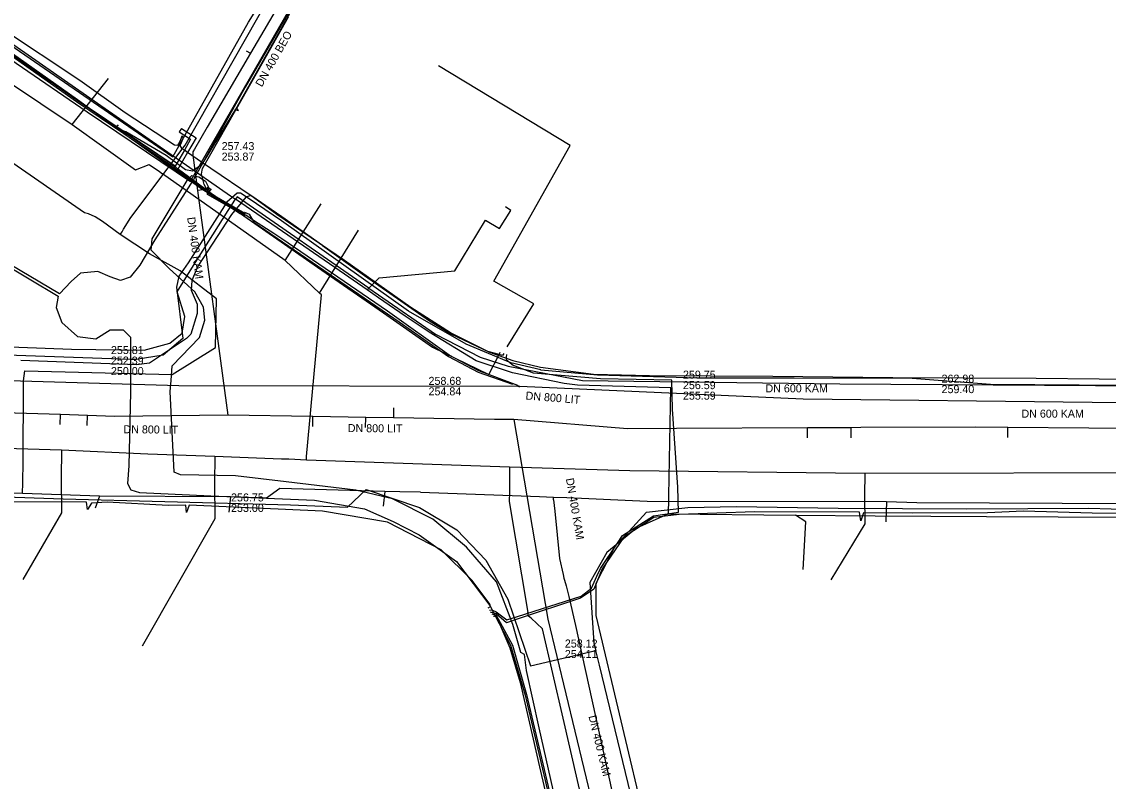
# Model space of a CAD drawing. Extents: x -600309 to -598967, y -1161267 to -1160292.
# Drawn here: x -600169 to -600060.3, y -1160655.9 to -1160579.9 of the extents above; entities that cross this region are included whole.
import ezdxf

# ---------------------------------------------------------------- set-up
doc = ezdxf.new("R2010")
doc.units = 0
for name, color, linetype in [('Vrstva 12', 7, 'Continuous'), ('Vrstva 13', 7, 'Continuous'), ('Vrstva 19', 7, 'Continuous'), ('Vrstva 42', 7, 'Continuous'), ('Vrstva 44', 7, 'Continuous'), ('Vrstva 55', 7, 'Continuous'), ('Vrstva 58', 7, 'Continuous'), ('Vrstva 9', 7, 'Continuous')]:
    doc.layers.add(name, color=color, linetype=linetype)

msp = doc.modelspace()

# ---------------------------------------------------------------- linework, layer by layer
at = {"layer": 'Vrstva 12'}
for points in [[(-600197.94, -1160563.34), (-600197.84, -1160563.43), (-600195.39, -1160565.08), (-600190.01, -1160568.82), (-600188.25, -1160570.06), (-600173.2, -1160579.97), (-600171.15, -1160581.52), (-600153.85, -1160593.45), (-600146.27, -1160579.97), (-600140.52, -1160570.72)], [(-600170.5, -1160581.7), (-600163.58, -1160586.52)], [(-600163.58, -1160586.52), (-600148.06, -1160597.33), (-600147.56, -1160597.68)], [(-600134.24, -1160606.58), (-600147.41, -1160597.45), (-600147.56, -1160597.68)], [(-600163.98, -1160612.67), (-600156.72, -1160612.76), (-600154.13, -1160612.08), (-600152.9, -1160611.07), (-600152.65, -1160609.39), (-600153.42, -1160606.95), (-600151.76, -1160604.31), (-600148.3, -1160598.81), (-600147.56, -1160597.68)], [(-600134.4, -1160606.75), (-600137.63, -1160604.51), (-600147.56, -1160597.68)], [(-600134.24, -1160606.58), (-600133.2, -1160605.55), (-600125.64, -1160604.83), (-600122.58, -1160599.77), (-600121.19, -1160600.59), (-600120.04, -1160598.81), (-600120.58, -1160598.45)], [(-600134.4, -1160606.75), (-600134.24, -1160606.58)], [(-600130.62, -1160609.36), (-600133.27, -1160607.52), (-600134.4, -1160606.75)], [(-600134.24, -1160606.58), (-600133.28, -1160607.25), (-600127.58, -1160611.18), (-600123.12, -1160613.46), (-600120.32, -1160614.36), (-600112.87, -1160615.79), (-600087.15, -1160616.14), (-600020.65, -1160616.58), (-600020.16, -1160616.59), (-600018.16, -1160616.66), (-600010.69, -1160616.91), (-600006.69, -1160615), (-599987.39, -1160614.94)], [(-600104.25, -1160627.35), (-600104.08, -1160618.35), (-600104.05, -1160616.55), (-600113.36, -1160616.27), (-600114.72, -1160616.09), (-600119.88, -1160615.03), (-600123.5, -1160613.85), (-600128.21, -1160610.98), (-600130.62, -1160609.36)], [(-600308.54, -1160610.94), (-600218.7, -1160613.54), (-600209.62, -1160613.76), (-600208.34, -1160613.33), (-600204.94, -1160612.17), (-600202.81, -1160611.44), (-600195.48, -1160611.48), (-600192.98, -1160611.57), (-600163.98, -1160612.67)], [(-600154.64, -1160627.91), (-600142.06, -1160628.24), (-600136.37, -1160628.46), (-600134.5, -1160626.72), (-600129.16, -1160628.52), (-600125.45, -1160630.75), (-600122.54, -1160633.77), (-600120.35, -1160637.67), (-600118.06, -1160644.33), (-600111.55, -1160642.81)], [(-600171.57, -1160627.42), (-600164.8, -1160627.63), (-600154.64, -1160627.91)], [(-600104.28, -1160629.15), (-600104.25, -1160627.64)], [(-600104.25, -1160627.64), (-600104.25, -1160627.35)], [(-600104.28, -1160629.15), (-600107.48, -1160630.58), (-600110.44, -1160633.01), (-600112.13, -1160636.02), (-600111.74, -1160642.04)], [(-600104.28, -1160629.15), (-600091.58, -1160629.26)], [(-600090.8, -1160634.72), (-600090.55, -1160629.93), (-600091.58, -1160629.26)], [(-600091.58, -1160629.26), (-600083.6, -1160629.34), (-600072.49, -1160629.4), (-600051.01, -1160629.5)], [(-600111.74, -1160642.04), (-600111.55, -1160642.81)], [(-600111.19, -1160644.28), (-600111.55, -1160642.81)], [(-600104.58, -1160671.52), (-600105.45, -1160667.94), (-600111.19, -1160644.28)]]:
    msp.add_lwpolyline(points, dxfattribs=at)
at = {"layer": 'Vrstva 13'}
for p, q in [((-600163.9, -1160590.21), (-600160.26, -1160585.6)), ((-600142.6, -1160603.8), (-600139.02, -1160598.12)), ((-600139.16, -1160607.06), (-600135.27, -1160600.76)), ((-600142.23, -1160623.64), (-600140.46, -1160623.73)), ((-600140.46, -1160623.73), (-600140.46, -1160623.42)), ((-600140.46, -1160623.73), (-600120.18, -1160624.45)), ((-600120.18, -1160624.45), (-600120.18, -1160624.76)), ((-600120.18, -1160624.76), (-600120.18, -1160625.09))]:
    msp.add_line(p, q, dxfattribs=at)
for points in [[(-600308.54, -1160491.1), (-600291.83, -1160502.72), (-600285.79, -1160506.92), (-600251.66, -1160530.67), (-600236.68, -1160541.11), (-600220.57, -1160552.02), (-600215.81, -1160555.47), (-600201.53, -1160564.96), (-600163.9, -1160590.21), (-600157.56, -1160594.72), (-600156.22, -1160594.19), (-600155.18, -1160594.91), (-600154.88, -1160595.12)], [(-600140.46, -1160623.42), (-600138.97, -1160607.24), (-600139.16, -1160607.06), (-600142.6, -1160603.8), (-600154.88, -1160595.12)], [(-600308.54, -1160618.32), (-600289.87, -1160618.86), (-600260.56, -1160619.69), (-600238.91, -1160620.39), (-600228.71, -1160620.75), (-600202.79, -1160621.58), (-600200.52, -1160621.61), (-600189.69, -1160622.02), (-600164.98, -1160622.74), (-600156.34, -1160623.14), (-600149.65, -1160623.37), (-600142.96, -1160623.63), (-600142.23, -1160623.64)], [(-600164.98, -1160622.74), (-600165, -1160625.56), (-600164.97, -1160629.05), (-600168.83, -1160635.72)], [(-600149.65, -1160623.37), (-600149.66, -1160626.04), (-600149.64, -1160629.64), (-600156.9, -1160642.39)], [(-600120.18, -1160624.45), (-600108.13, -1160624.8), (-600084.65, -1160625.08), (-600054.87, -1160625.02), (-600030.05, -1160625.4), (-600010.91, -1160625.82), (-600010.54, -1160625.82)], [(-600120.18, -1160625.09), (-600120.19, -1160626.96), (-600120.2, -1160627.92), (-600118.33, -1160639.01)], [(-600084.65, -1160625.08), (-600084.66, -1160627.32), (-600084.65, -1160630.13), (-600088.04, -1160635.75)], [(-600076.96, -1160809.47), (-600081.36, -1160792.32), (-600083.22, -1160784.17), (-600089.19, -1160758.35), (-600090.49, -1160753.05), (-600095.36, -1160731.9), (-600100.66, -1160709.97), (-600102.64, -1160701.51), (-600106.58, -1160684.66), (-600108.87, -1160675.39), (-600114.8, -1160649.58), (-600116.87, -1160640.65), (-600118.02, -1160639.59), (-600118.26, -1160639.37), (-600118.33, -1160639.01)]]:
    msp.add_lwpolyline(points, dxfattribs=at)
at = {"layer": 'Vrstva 19'}
for points in [[(-600158.04, -1160599.5), (-600152.61, -1160592.28), (-600140.53, -1160571.02), (-600136.49, -1160564.33), (-600136.18, -1160563.72), (-600136.1, -1160563.55)], [(-600162.28, -1160599.13), (-600162.67, -1160599.05), (-600173.59, -1160591.49)], [(-600153.11, -1160604.82), (-600156.19, -1160603.13), (-600159.12, -1160601.2), (-600160.86, -1160599.91), (-600161.62, -1160599.43), (-600162.28, -1160599.13)], [(-600158.77, -1160600.66), (-600158.04, -1160599.5)], [(-600158.92, -1160600.94), (-600158.77, -1160600.66)], [(-600159.12, -1160601.2), (-600158.92, -1160600.94)], [(-600168.86, -1160627.12), (-600168.84, -1160626.04), (-600168.83, -1160625.24), (-600168.82, -1160624.69), (-600168.82, -1160624.41), (-600168.78, -1160615.83), (-600168.63, -1160614.85), (-600153.91, -1160615.22), (-600149.58, -1160612.51), (-600149.46, -1160607.65), (-600153.11, -1160604.82)], [(-600129.07, -1160626.96), (-600131.13, -1160626.93), (-600132.65, -1160626.9), (-600143.15, -1160626.6), (-600144.49, -1160627.57), (-600148.07, -1160627.45), (-600161.19, -1160627.36), (-600168.86, -1160627.12), (-600191.44, -1160626.24), (-600198.43, -1160626.07), (-600229.36, -1160625.18), (-600260.12, -1160624.04), (-600280.09, -1160623.46), (-600295.36, -1160623.07), (-600308.54, -1160622.59)], [(-600132.65, -1160626.9), (-600132.81, -1160628.36), (-600132.81, -1160628.37)], [(-600161.19, -1160627.36), (-600161.62, -1160628.58)], [(-600148.07, -1160627.45), (-600148.23, -1160628.99)], [(-600129.07, -1160626.96), (-600117.18, -1160627.41), (-600115.78, -1160627.46), (-600114.43, -1160627.52), (-600106.42, -1160627.86), (-600082.48, -1160627.9), (-600079.44, -1160628.01), (-600050.38, -1160628.15), (-600023.21, -1160628.43), (-600008.48, -1160628.58), (-600002.63, -1160628.55), (-600001.18, -1160628.59), (-599997.72, -1160628.68), (-599997.23, -1160628.68)], [(-600115.76, -1160627.75), (-600115.78, -1160627.46)], [(-600115.76, -1160627.75), (-600115.65, -1160628.87), (-600115.18, -1160633.62), (-600114.82, -1160635.21)], [(-600082.48, -1160627.9), (-600082.53, -1160629.94)], [(-600114.82, -1160635.21), (-600114.73, -1160635.58), (-600114.68, -1160635.77), (-600114.52, -1160636.35), (-600114.23, -1160637.41), (-600113.58, -1160640.31), (-600108.25, -1160664.57)]]:
    msp.add_lwpolyline(points, dxfattribs=at)
at = {"layer": 'Vrstva 42'}
for points in [[(-600197.4, -1160564.82), (-600190.85, -1160569.43), (-600162.42, -1160588.94), (-600152.07, -1160595.9), (-600151.96, -1160595.71), (-600150.96, -1160593.97), (-600135.45, -1160566.96)], [(-600152.99, -1160590.6), (-600153.2, -1160590.94), (-600152.06, -1160591.66), (-600152.69, -1160592.76), (-600153.62, -1160594.38), (-600162.19, -1160588.6), (-600190.62, -1160569.1)], [(-600120.73, -1160613.12), (-600120.86, -1160613.31), (-600121.22, -1160613.21), (-600122.35, -1160612.89), (-600126.09, -1160611.03), (-600130.03, -1160608.49), (-600136.69, -1160603.81), (-600143.45, -1160599.21), (-600146.02, -1160597.34), (-600150.04, -1160594.61), (-600150.96, -1160593.97), (-600152.36, -1160592.99), (-600152.69, -1160592.76), (-600152.9, -1160592.62), (-600153.1, -1160592.3), (-600152.96, -1160592), (-600152.8, -1160591.61), (-600152.83, -1160591.42), (-600152.95, -1160591.35), (-600153.01, -1160591.58), (-600153.14, -1160591.91), (-600153.37, -1160592.31), (-600153.69, -1160592.26), (-600158.6, -1160589.02), (-600163.14, -1160585.81), (-600170.96, -1160580.59)], [(-600120.4, -1160612.43), (-600117.74, -1160608.13), (-600121.75, -1160605.87), (-600114.1, -1160592.31), (-600127.27, -1160584.32)], [(-600152.99, -1160590.6), (-600151.52, -1160591.52), (-600152.36, -1160592.99), (-600153.36, -1160594.73), (-600151.96, -1160595.71), (-600146.74, -1160599.33), (-600139.36, -1160604.47), (-600132.79, -1160609.04), (-600127.86, -1160612.46), (-600122.24, -1160615.2), (-600121.22, -1160613.21), (-600121.1, -1160612.98)], [(-600120.49, -1160613.22), (-600120.5, -1160613.46), (-600120.5, -1160613.72), (-600119.76, -1160614.3)], [(-600109.43, -1160632.16), (-600108.86, -1160631.32), (-600105.79, -1160629.33), (-600103.28, -1160628.97), (-600103.35, -1160626.47), (-600103.86, -1160618.66), (-600103.94, -1160615.78), (-600111.08, -1160615.65), (-600117.77, -1160615.08), (-600119.76, -1160614.3)], [(-600122.32, -1160638.54), (-600122.07, -1160638.41), (-600122.15, -1160638.16), (-600123.9, -1160635.81), (-600127.01, -1160632.73), (-600132.39, -1160629.99), (-600138.86, -1160628.86), (-600152.21, -1160628.27), (-600152.48, -1160629.02), (-600152.55, -1160628.27), (-600154.3, -1160628.31), (-600160.42, -1160627.99), (-600161.99, -1160628.06), (-600162.37, -1160628.7), (-600162.48, -1160627.97), (-600169.95, -1160627.93)], [(-600051.37, -1160629.14), (-600061.9, -1160629.08), (-600068.78, -1160628.88), (-600072.36, -1160629.03), (-600079.88, -1160629.07), (-600084.78, -1160629.04), (-600085.03, -1160629.83), (-600085.19, -1160628.99), (-600095.68, -1160628.93), (-600103.22, -1160629.2), (-600105.74, -1160629.5), (-600108.74, -1160631.46), (-600110.92, -1160634.64), (-600111.75, -1160636.68), (-600113.08, -1160637.57), (-600119.31, -1160639.63), (-600120.46, -1160640.04), (-600121.51, -1160639.14), (-600122.07, -1160638.96)], [(-600111.43, -1160635.36), (-600111.09, -1160634.61), (-600109.43, -1160632.16)], [(-600122.19, -1160638.76), (-600121.95, -1160638.73), (-600121.51, -1160638.94), (-600120.44, -1160639.73), (-600119.38, -1160639.41), (-600113.02, -1160637.37), (-600111.97, -1160636.56), (-600111.43, -1160635.36)], [(-600121.95, -1160639.14), (-600121.51, -1160639.28), (-600119.89, -1160642.26), (-600118.48, -1160647.22), (-600113.85, -1160666.89)], [(-600121.82, -1160639.34), (-600121.57, -1160639.42), (-600120.09, -1160642.28), (-600118.6, -1160647.27), (-600114.01, -1160666.91), (-600110.44, -1160682.52), (-600109.65, -1160685.22), (-600109, -1160687.93), (-600109.53, -1160688.21), (-600108.95, -1160688.14), (-600108.27, -1160691.27), (-600104.21, -1160706.65), (-600101.79, -1160718.59), (-600097.87, -1160734.68), (-600098.6, -1160735.2), (-600097.83, -1160735.05), (-600095.84, -1160742.94), (-600095.12, -1160746.36), (-600091.69, -1160761.49), (-600086.77, -1160782.46), (-600082.18, -1160802.35), (-600080.5, -1160810.1), (-600079.99, -1160812.42), (-600082.12, -1160812.03)]]:
    msp.add_lwpolyline(points, dxfattribs=at)
at = {"layer": 'Vrstva 44'}
for points in [[(-600138.88, -1160602.3), (-600142.94, -1160599.42), (-600146.03, -1160597.29), (-600146.53, -1160597.48), (-600147.02, -1160598.03), (-600147.98, -1160599.2), (-600151.35, -1160604.38), (-600151.95, -1160605.81), (-600152.02, -1160606.76), (-600151.41, -1160608.17), (-600151.4, -1160609.09), (-600152.03, -1160611.17), (-600152.46, -1160611.59), (-600156.17, -1160614.06), (-600157.48, -1160614.25), (-600169.04, -1160613.79)], [(-600138.88, -1160602.3), (-600134.68, -1160605.3), (-600128.17, -1160609.85), (-600126.05, -1160611.15), (-600122.17, -1160612.98), (-600119.84, -1160613.81), (-600117.09, -1160614.48), (-600111.79, -1160615.17), (-600106.18, -1160615.32), (-600093.84, -1160615.38), (-600081.83, -1160615.5), (-600067.51, -1160615.58), (-600054.91, -1160615.69), (-600044.64, -1160615.75), (-600032.13, -1160615.99), (-600018, -1160616.23), (-600015.45, -1160616.06), (-600012.95, -1160614.95), (-600012.17, -1160614.88), (-600010.4, -1160615.65), (-600010.02, -1160615.72), (-599996.44, -1160615.87), (-599995.43, -1160615.88)], [(-600106.51, -1160660.39), (-600111.5, -1160639.32), (-600111.5, -1160636.09), (-600109.57, -1160632.3), (-600108.22, -1160630.87), (-600106.49, -1160628.98), (-600102.35, -1160628.52), (-600097.49, -1160628.42), (-600087.32, -1160628.56), (-600074.43, -1160628.63), (-600062.23, -1160628.59), (-600055.54, -1160628.78), (-600050.77, -1160628.95), (-600046.41, -1160629.04), (-600041.18, -1160628.92), (-600037.28, -1160629.05), (-600030.71, -1160629.04), (-600023.52, -1160629), (-600017.4, -1160629.1), (-600008.68, -1160629.13), (-600000.93, -1160629.21), (-599994.86, -1160629.13)]]:
    msp.add_lwpolyline(points, dxfattribs=at)
at = {"layer": 'Vrstva 55'}
for points in [[(-600150.31, -1160596.44), (-600150.48, -1160596.63), (-600150.72, -1160596.2), (-600150.99, -1160595.14), (-600150.89, -1160594.6), (-600147.53, -1160588.72), (-600147.42, -1160588.77), (-600147.26, -1160588.8), (-600147.36, -1160588.67), (-600147.47, -1160588.62), (-600144.91, -1160584.1), (-600142.26, -1160579.42)], [(-600170.7, -1160582.79), (-600163.46, -1160587.89), (-600158.73, -1160591.11), (-600154.78, -1160593.76), (-600153.35, -1160594.8), (-600150.7, -1160596.75), (-600150.44, -1160596.76), (-600150.21, -1160596.51)], [(-600150.01, -1160596.65), (-600150.25, -1160596.92), (-600150.17, -1160597.03), (-600146.64, -1160599.06), (-600146.67, -1160599.28), (-600146.73, -1160599.15), (-600150.27, -1160597.11), (-600150.42, -1160596.73), (-600150.64, -1160596.65), (-600153.29, -1160594.7), (-600154.72, -1160593.66), (-600158.67, -1160591.01), (-600163.4, -1160587.79), (-600170.64, -1160582.69)], [(-600113.47, -1160667.09), (-600117.2, -1160650.55), (-600118.49, -1160644.81), (-600118.68, -1160643.21), (-600119.04, -1160643.02), (-600119.85, -1160640.2), (-600121.46, -1160635.94), (-600124.47, -1160632.49), (-600127.85, -1160629.67), (-600131.87, -1160627.64), (-600135.54, -1160626.78), (-600142.5, -1160625.93), (-600147.57, -1160625.35), (-600153.08, -1160625.23), (-600153.71, -1160624.96), (-600154.11, -1160616.92), (-600154.01, -1160615.81), (-600153.91, -1160614.34), (-600151.17, -1160611.49), (-600150.63, -1160609.77), (-600150.78, -1160608.48), (-600151.64, -1160606.95), (-600154.16, -1160604.64), (-600156, -1160602.76), (-600155.91, -1160601.63), (-600152.31, -1160595.63), (-600151.93, -1160595.29), (-600151.25, -1160595.45), (-600150.58, -1160595.87), (-600150.23, -1160596.55)], [(-600119.19, -1160616.48), (-600119.28, -1160616.39), (-600119.35, -1160616.32), (-600123.24, -1160614.84), (-600126.2, -1160613.26), (-600132.38, -1160608.87), (-600142.95, -1160601.64), (-600143.74, -1160601.1), (-600145.67, -1160599.87), (-600146.55, -1160599.27), (-600146.78, -1160599.33), (-600146.82, -1160599.24), (-600150.37, -1160597.19), (-600150.34, -1160596.84), (-600150.11, -1160596.57)], [(-599956.43, -1160607.48), (-599967.35, -1160619.17), (-600000.34, -1160618.53), (-600033.42, -1160618.13), (-600061.9, -1160617.99), (-600090.81, -1160617.67), (-600119.13, -1160616.41)], [(-600119.13, -1160616.41), (-600153.25, -1160616.34), (-600186.06, -1160615.36), (-600218.45, -1160614.34), (-600250.35, -1160613.39), (-600282.05, -1160612.47), (-600308.54, -1160611.67)]]:
    msp.add_lwpolyline(points, dxfattribs=at)
at = {"layer": 'Vrstva 58'}
for points in [[(-600116.85, -1160529.22), (-600118.07, -1160531.54), (-600121.53, -1160537.69), (-600124.04, -1160542.18), (-600124.3, -1160542.98), (-600124.06, -1160543.55), (-600122.47, -1160544.51), (-600127.21, -1160552.68), (-600132.18, -1160561.33), (-600136.6, -1160569.04), (-600142.31, -1160579.05), (-600146.61, -1160586.46), (-600151.78, -1160595.69), (-600155.64, -1160601.73), (-600157.13, -1160604.27), (-600158.12, -1160605.48), (-600159.07, -1160605.79), (-600160.1, -1160605.44), (-600161.34, -1160604.91), (-600163.07, -1160605.08), (-600164.02, -1160605.89), (-600165.17, -1160607.14), (-600171.06, -1160603.65)], [(-600150.84, -1160594.02), (-600150.71, -1160593.86), (-600147.54, -1160588.65), (-600138.76, -1160573.08), (-600137.76, -1160571.09), (-600128.25, -1160555.09), (-600122.54, -1160545.54), (-600119.31, -1160539.2)], [(-600204.23, -1160559.54), (-600200.95, -1160561.73), (-600196.48, -1160564.81), (-600192.6, -1160567.49), (-600177.11, -1160578.18), (-600176.05, -1160578.8), (-600175.27, -1160579.35), (-600170.69, -1160582.54), (-600163.38, -1160587.69), (-600159.5, -1160590.51)], [(-600159.5, -1160590.51), (-600159.27, -1160590.24)], [(-600159.5, -1160590.51), (-600159.24, -1160590.71), (-600158.55, -1160590.91), (-600154.5, -1160593.27), (-600152.57, -1160594.7), (-600151.88, -1160594.85), (-600150.97, -1160594.2), (-600150.84, -1160594.02)], [(-600159.24, -1160590.71), (-600158.67, -1160591.13), (-600151.04, -1160596.57), (-600147.11, -1160599.1), (-600146.67, -1160598.98), (-600146.2, -1160599.17), (-600145.75, -1160599.97), (-600131.2, -1160609.94), (-600126.28, -1160613.4), (-600123.31, -1160614.96), (-600119.87, -1160616.17)], [(-600058.76, -1160616.32), (-600072.07, -1160616.21), (-600079.9, -1160615.62), (-600091.72, -1160615.58), (-600101.26, -1160615.58), (-600111.37, -1160615.28), (-600117.05, -1160614.76), (-600117.03, -1160614.74), (-600120.05, -1160614.05), (-600124.5, -1160612.17), (-600130.29, -1160608.87), (-600142.96, -1160599.84), (-600146.32, -1160597.56), (-600147.08, -1160597.08), (-600147.41, -1160597.08), (-600148.44, -1160597.96), (-600152.31, -1160604.02), (-600153.23, -1160605.37), (-600153.49, -1160606.48), (-600152.84, -1160611.59), (-600154.81, -1160613.27), (-600157.51, -1160613.72), (-600158.06, -1160613.7), (-600174.27, -1160613.14)], [(-600171.15, -1160603.91), (-600165.31, -1160607.37), (-600165.52, -1160608.51), (-600164.93, -1160610.01), (-600163.37, -1160611.41), (-600161.54, -1160611.65), (-600160.12, -1160610.75), (-600158.81, -1160610.75), (-600158.07, -1160611.46), (-600158.06, -1160613.14), (-600158.06, -1160613.7), (-600158.08, -1160616.93), (-600158.25, -1160624.33), (-600158.36, -1160626.11), (-600158.04, -1160626.73), (-600157.16, -1160626.99), (-600150.04, -1160627.33), (-600139.67, -1160627.79), (-600134.68, -1160628.64), (-600131.81, -1160629.91), (-600129.21, -1160631.24), (-600125.49, -1160633.92), (-600122.14, -1160638.31), (-600121.14, -1160640.21), (-600120.15, -1160642.54), (-600119.12, -1160646.02), (-600117.06, -1160654.87), (-600115.05, -1160663.6)]]:
    msp.add_lwpolyline(points, dxfattribs=at)
at = {"layer": 'Vrstva 9'}
for p, q in [((-600146.51, -1160582.82), (-600146.08, -1160583.08)), ((-600150.55, -1160596.71), (-600151.37, -1160596.8)), ((-600165.1, -1160620.22), (-600165.07, -1160619.22)), ((-600148.34, -1160619.27), (-600159.69, -1160619.39)), ((-600131.77, -1160618.53), (-600131.79, -1160619.53)), ((-600162.41, -1160620.31), (-600162.38, -1160619.31)), ((-600139.84, -1160620.41), (-600139.83, -1160619.41)), ((-600134.56, -1160620.49), (-600134.55, -1160619.49)), ((-600119.74, -1160619.72), (-600116.34, -1160639.69)), ((-600108.39, -1160620.63), (-600119.74, -1160619.72)), ((-600090.39, -1160621.55), (-600090.39, -1160620.55)), ((-600086.01, -1160621.53), (-600086.01, -1160620.53)), ((-600070.35, -1160621.5), (-600070.34, -1160620.5)), ((-600116.34, -1160639.69), (-600110.54, -1160663.69))]:
    msp.add_line(p, q, dxfattribs=at)
for points in [[(-600137.49, -1160568.37), (-600139.95, -1160572.58), (-600146.08, -1160583.08), (-600150.4, -1160590.47), (-600151.69, -1160592.68)], [(-600151.69, -1160592.68), (-600151.84, -1160592.93), (-600151.84, -1160593.28), (-600151.37, -1160596.8), (-600148.34, -1160619.27)], [(-600159.69, -1160619.39), (-600162.38, -1160619.31), (-600165.07, -1160619.22), (-600174.17, -1160618.94), (-600176.69, -1160618.86), (-600179.44, -1160618.78), (-600187.19, -1160618.54)], [(-600119.74, -1160619.72), (-600121.68, -1160619.69), (-600131.79, -1160619.53), (-600134.55, -1160619.49), (-600139.83, -1160619.41), (-600148.34, -1160619.27)], [(-600073.61, -1160620.47), (-600085.04, -1160620.52), (-600086.01, -1160620.53), (-600090.39, -1160620.55), (-600103.49, -1160620.61), (-600108.39, -1160620.63)], [(-600032.36, -1160620.84), (-600049.81, -1160620.68), (-600062.23, -1160620.57), (-600070.34, -1160620.5), (-600073.61, -1160620.47)]]:
    msp.add_lwpolyline(points, dxfattribs=at)

# ---------------------------------------------------------------- texts
at = {"layer": 'Vrstva 12'}
for s, rotation, p in [('DN 400 BEO', 60.2989, (-600144.94, -1160586.51)), ('DN 400 KAM', 277.7699, (-600152.41, -1160599.51)), ('DN 800 LIT', 355.4057, (-600118.59, -1160617.7)), ('DN 800 LIT', 359.531, (-600158.78, -1160621.08)), ('DN 800 LIT', 359.531, (-600136.35, -1160620.96)), ('DN 400 KAM', 279.7753, (-600114.54, -1160625.63)), ('DN 400 KAM', 283.6141, (-600112.28, -1160649.39))]:
    msp.add_text(s, height=0.8, rotation=rotation, dxfattribs=at).set_placement(p)
for s, p in [('257.43', (-600148.96, -1160592.76)), ('253.87', (-600148.96, -1160593.81)), ('255.81', (-600160.03, -1160613.16)), ('252.39', (-600160.03, -1160614.21)), ('250.00', (-600160.03, -1160615.26)), ('259.75', (-600102.83, -1160615.62)), ('258.68', (-600128.27, -1160616.24)), ('256.59', (-600102.83, -1160616.67)), ('262.98', (-600076.97, -1160616.02)), ('254.84', (-600128.27, -1160617.29)), ('255.59', (-600102.83, -1160617.72)), ('DN 600 KAM', (-600094.58, -1160616.99)), ('259.40', (-600076.97, -1160617.07)), ('DN 600 KAM', (-600068.98, -1160619.52)), ('256.75', (-600148.02, -1160627.9)), ('253.00', (-600148.02, -1160628.95)), ('258.12', (-600114.64, -1160642.51)), ('254.11', (-600114.64, -1160643.56))]:
    msp.add_text(s, height=0.8, dxfattribs=at).set_placement(p)

doc.saveas('drawing.dxf')
